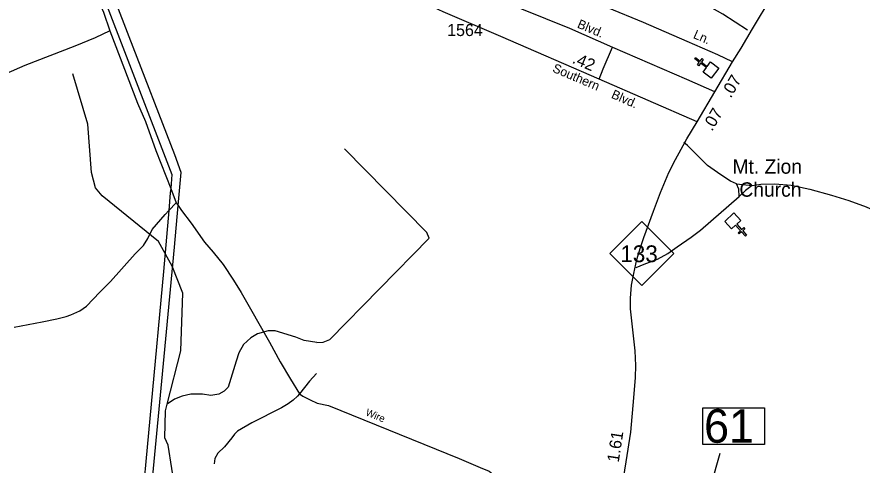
# Model space of a CAD drawing. Extents: x 2104537 to 2336408, y 34176 to 229611.
# Drawn here: x 2299560 to 2308375, y 143913 to 148587 of the extents above; entities that cross this region are included whole.
import ezdxf

# ---------------------------------------------------------------- set-up
doc = ezdxf.new("R2010")
doc.units = 0
for name, color, linetype in [('Exist Cultural Church CELL', 7, 'Continuous'), ('Exist Cultural Church Label', 7, 'Continuous'), ('Exist Hydrographic Misc Water Feature', 7, 'Continuous'), ('Exist Road Non-System Type 51', 7, 'Continuous'), ('Exist Road Non-System Type 51 Label', 7, 'Continuous'), ('Exist Road Primary NC Attributed', 7, 'Continuous'), ('Exist Road Primary NC Mileage Hundredths English Label', 7, 'Continuous'), ('Exist Road Primary NC Shield CELL', 7, 'Continuous'), ('Exist Road Primary NC Shield Number Label', 7, 'Continuous'), ('Exist Road Primary NC Structure Standard Bridge Number Label', 7, 'Continuous'), ('Exist Road Secondary Mileage Hundredths English Label', 7, 'Continuous'), ('Exist Road Secondary Type 51 Attributed', 7, 'Continuous'), ('Exist Road Secondary Type 51 Label', 7, 'Continuous'), ('Exist Road Secondary Type 51 Number Label', 7, 'Continuous'), ('Exist Utilities Electrical Transmission Line', 7, 'Continuous')]:
    doc.layers.add(name, color=color, linetype=linetype)

msp = doc.modelspace()

# ---------------------------------------------------------------- linework, layer by layer
at = {"layer": 'Exist Cultural Church CELL'}
for points in [[(2306717.1, 148012.8), (2306751.1, 148058.4), (2306690.2, 148104.1), (2306671, 148078.5), (2306658.2, 148088.1), (2306677.4, 148113.7), (2306629.3, 148149.7), (2306638.9, 148162.6), (2306687, 148126.5), (2306706.2, 148152.1), (2306719, 148142.5), (2306699.8, 148116.9), (2306760.7, 148071.3), (2306795.4, 148117.3), (2306880.6, 148053.5), (2306802.3, 147949)], [(2307110.3, 146463.2), (2307068, 146425), (2307119, 146368.4), (2307142.8, 146389.8), (2307153.5, 146377.9), (2307129.7, 146356.5), (2307170, 146311.8), (2307158.1, 146301.1), (2307117.8, 146345.8), (2307094, 146324.4), (2307083.3, 146336.3), (2307107.1, 146357.7), (2307056.1, 146414.2), (2307013.2, 146375.7), (2306942, 146454.8), (2307039, 146542.3)]]:
    msp.add_lwpolyline(points, close=True, dxfattribs=at)
at = {"layer": 'Exist Hydrographic Misc Water Feature'}
for points in [[(2301127.9, 144549.9), (2301270.6, 145105.3), (2301289.7, 145705.2), (2301178.6, 145986.1), (2301035.6, 146244.7), (2300447.5, 146721.9), (2300379.7, 146805.2), (2300336.6, 146963.4), (2300298.7, 147469.2), (2300143.7, 147993.8)], [(2302686.7, 145191.4), (2302755.4, 145196.2), (2302822.7, 145223.1), (2303860.6, 146279.7), (2303834.6, 146337.8), (2302975.6, 147212.9)], [(2302686.7, 145191.4), (2302554.5, 145212.7), (2302467.9, 145247.5), (2302253.4, 145312.6), (2302181.5, 145311.6), (2302067.9, 145282), (2301998.6, 145239), (2301923.3, 145171.9), (2301874.7, 145083.1), (2301845.8, 144996.6), (2301763.4, 144727.1), (2301720.1, 144684.4), (2301666.4, 144653.6), (2301580.9, 144638.4), (2301494.5, 144653.3), (2301374.8, 144651.6), (2301282.3, 144633.1), (2301204.4, 144600.8), (2301127.9, 144549.9)], [(2301304.7, 143330.3), (2301253.6, 143390.3), (2301138.6, 144120.6), (2301104.5, 144196.8), (2301109.7, 144478.7), (2301127.9, 144549.9)]]:
    msp.add_lwpolyline(points, dxfattribs=at)
at = {"layer": 'Exist Road Non-System Type 51'}
for p, q in [((2301163.7, 146796.7), (2301220.9, 146648.5)), ((2307064, 146847.6), (2307228.8, 146828.2)), ((2301143.9, 146566.7), (2301220.9, 146648.5)), ((2301220.9, 146648.5), (2301241.5, 146619))]:
    msp.add_line(p, q, dxfattribs=at)
for points in [[(2299578.2, 150915.6), (2299677.7, 150665.1), (2299806.7, 150316.9), (2299918.5, 150040.5), (2300215.2, 149268.6), (2300302.4, 149029.7), (2300393.6, 148795.1), (2300461.7, 148636), (2300530.4, 148440.9)], [(2304605.6, 148382.1), (2304004.7, 148641.3), (2303691.1, 148789.8), (2303612.7, 148807.8)], [(2307178.8, 148450.8), (2306924.2, 148614.6), (2306723.5, 148728.8), (2306606.7, 148802.3), (2306552.4, 148855.9)], [(2300530.4, 148440.9), (2300375.6, 148370.7), (2300164.6, 148282), (2299641.1, 148078.9), (2299297.2, 147932.4), (2298557.2, 147626.2), (2298294.6, 147528.6), (2298157.1, 147474.9), (2297963.9, 147422.2), (2297683, 147334.5), (2297294.3, 147229.2), (2297113.1, 147184.8), (2296963.5, 147132.6)], [(2300530.4, 148440.9), (2300818.9, 147687.1), (2300901.5, 147497.9), (2301009.5, 147195.7), (2301163.7, 146796.7)], [(2305631.3, 147939.7), (2305672.9, 148045), (2305770.6, 148270.1)], [(2307064, 146847.6), (2307002.9, 146873.1), (2306902.5, 146939.4), (2306762.4, 147037.9), (2306554, 147245.6), (2306515, 147276.2)], [(2307093.3, 146712.6), (2307090.2, 146790.6), (2307064, 146847.6)], [(2307228.8, 146828.2), (2307159.1, 146775.2), (2307093.3, 146712.6)], [(2307228.8, 146828.2), (2307318.2, 146843.6), (2307466.1, 146845.5), (2307635, 146832.1), (2307828.6, 146791.8), (2308057.2, 146728.7), (2308237.3, 146671.8), (2308418.1, 146605.1), (2308534, 146555.5), (2308646.1, 146499.9), (2308911.9, 146360.4), (2308968.6, 146344.6), (2309244.9, 146287.6), (2309322, 146256.5), (2309422.7, 146190.6), (2309613.5, 146072.1), (2309710.4, 146003.7), (2309790.8, 145937), (2309985.3, 145722.5), (2310064.3, 145649.8), (2310162.8, 145583.5)], [(2306018.1, 145974), (2306102.7, 146009.5), (2306240.9, 146059), (2306350.7, 146121.1), (2306445.8, 146189.1), (2306594.1, 146288.9), (2306690.9, 146364.6), (2307093.3, 146712.6)], [(2301241.5, 146619), (2301276.2, 146569.3), (2301376.3, 146436.9), (2301514.8, 146238.7), (2301608.2, 146133.9), (2301711.9, 146003.3), (2301818.3, 145840.9), (2301900.1, 145711.7), (2302195.2, 145194), (2302306, 144989.5), (2302412.4, 144809), (2302508.8, 144656.3)], [(2299532.6, 145352.1), (2299824, 145407.8), (2299977.5, 145439.9), (2300072.7, 145463.7), (2300120.9, 145478.8), (2300216.5, 145521.2), (2300284.7, 145569.4), (2300423.9, 145715.7), (2300536.3, 145827.3), (2300794.4, 146114.9), (2300879.1, 146204.1), (2300926.1, 146274.7), (2300970.9, 146371.2), (2301104.7, 146525.1), (2301143.9, 146566.7)], [(2302686.4, 144868.7), (2302610.7, 144787.8), (2302508.8, 144656.3)], [(2302508.8, 144656.3), (2302487, 144630.2), (2302441.6, 144589.4), (2302388.1, 144552.7), (2302318.7, 144509.8), (2302010.7, 144353.7), (2301859.8, 144267.7), (2301830.3, 144235.2), (2301803, 144196.6), (2301726, 144102), (2301657.2, 144036.8), (2301623.7, 143982.7), (2301618.6, 143924.4)], [(2302508.8, 144656.3), (2302543.1, 144632.7), (2302619.7, 144591.8), (2302692.4, 144559.5), (2302810.2, 144534.9), (2304174.3, 143982.6), (2304392, 143887.2), (2304485.7, 143848.9), (2304555.8, 143795.5), (2305007.7, 143397.2), (2305190.1, 143232.4), (2305208.6, 143221), (2305449.7, 143148.8), (2305516.3, 143133.4), (2305540.3, 143132.4), (2305695.3, 143162.5), (2305899.7, 143196.5)]]:
    msp.add_lwpolyline(points, dxfattribs=at)
at = {"layer": 'Exist Road Primary NC Attributed'}
for p, q in [((2306839.1, 147805.6), (2307023.4, 148120.1)), ((2306654.8, 147492.2), (2306839.1, 147805.6))]:
    msp.add_line(p, q, dxfattribs=at)
for points in [[(2307023.4, 148120.1), (2307112.5, 148261.4), (2307233.3, 148462.2), (2307436, 148806.3)], [(2305874.7, 143706.4), (2305915.6, 143948.2), (2305962.7, 144255.4), (2305996, 144614.8), (2306011.9, 144824.9), (2306015.9, 144949.9), (2306007.8, 145103.5), (2305960.7, 145544), (2305958.6, 145652.6), (2305970.9, 145789.8), (2305993.4, 145910.7), (2306024.1, 146058.2), (2306063, 146181.1), (2306099.9, 146285.6), (2306198.2, 146560.1), (2306274, 146754.7), (2306360, 146963.6), (2306429.6, 147100.9), (2306546.3, 147316), (2306654.8, 147492.2)]]:
    msp.add_lwpolyline(points, dxfattribs=at)
at = {"layer": 'Exist Road Primary NC Shield CELL'}
msp.add_lwpolyline([(2305744.6, 146119.2), (2306077.6, 146452.2), (2306410.6, 146119.2), (2306077.6, 145786.2)], close=True, dxfattribs=at)
at = {"layer": 'Exist Road Primary NC Structure Standard Bridge Number Label'}
msp.add_line((2306439.1, 142442.8), (2306896.1, 144037.3), dxfattribs=at)
msp.add_lwpolyline([(2306714.7, 144508.4), (2307358.8, 144508.4), (2307358.8, 144126), (2306714.7, 144126)], close=True, dxfattribs=at)
at = {"layer": 'Exist Road Secondary Type 51 Attributed'}
for points in [[(2306839.1, 147805.6), (2306547.6, 147934.6), (2305774.5, 148268.5), (2305325.6, 148466), (2304827.3, 148668), (2304627.6, 148761.7), (2304456.1, 148839.3), (2304176.4, 148956.9), (2303967.3, 149050.9), (2303633.6, 149189.6), (2303318.6, 149331.2), (2303250, 149361.4)], [(2307023.4, 148120.1), (2306870.2, 148190.4), (2306550, 148329.6), (2306094.1, 148529.4), (2305722.8, 148682.3), (2305039.1, 148974.1)], [(2305631.3, 147939.7), (2304605.6, 148382.1)], [(2306654.8, 147492.2), (2305631.3, 147939.7)]]:
    msp.add_lwpolyline(points, dxfattribs=at)
at = {"layer": 'Exist Utilities Electrical Transmission Line'}
for points in [[(2299645.4, 150951.4), (2300396.3, 148970.5), (2301176.1, 146943.9), (2301163.7, 146796.7)], [(2301241.5, 146619), (2301272.3, 146964.3), (2301206.7, 147148), (2300729.7, 148381.2), (2299796, 150810.7), (2299729.2, 150988)], [(2301163.7, 146796.7), (2301160, 146753.6), (2301143.9, 146566.7)], [(2300520.6, 138999.3), (2300557.2, 139405.5), (2300738.7, 141264.6), (2300912.5, 143111.8), (2301071.2, 144789), (2301202.8, 146186), (2301241.5, 146619)], [(2301143.9, 146566.7), (2301089.4, 145933.1), (2300829.9, 143165.2), (2300604.1, 140647.7), (2300500.3, 139520.7), (2300463.1, 139114.7)]]:
    msp.add_lwpolyline(points, dxfattribs=at)

# ---------------------------------------------------------------- texts
at = {"layer": 'Exist Cultural Church Label'}
for s, p in [('Mt. Zion', (2307023.5, 146952)), ('Church', (2307096.1, 146712.1))]:
    msp.add_text(s, height=150, dxfattribs=at).set_placement(p)
at = {"layer": 'Exist Road Non-System Type 51 Label'}
msp.add_text('Wire', height=75, rotation=337.95876, dxfattribs=at).set_placement((2303190.5, 144434))
at = {"layer": 'Exist Road Primary NC Mileage Hundredths English Label'}
for s, rotation, p in [('.07', 59.63341, (2307005.3, 147733.8)), ('.07', 59.54571, (2306810.5, 147388)), ('1.61', 81.28634, (2305836.9, 143936.7))]:
    msp.add_text(s, height=125, rotation=rotation, dxfattribs=at).set_placement(p)
at = {"layer": 'Exist Road Primary NC Shield Number Label'}
msp.add_text('133', height=175, dxfattribs=at).set_placement((2305853.8, 146029.5))
at = {"layer": 'Exist Road Primary NC Structure Standard Bridge Number Label'}
msp.add_text('61', height=350, dxfattribs=at).set_placement((2306727.2, 144145.8))
at = {"layer": 'Exist Road Secondary Mileage Hundredths English Label'}
msp.add_text('.42', height=125, rotation=336.66912, dxfattribs=at).set_placement((2305343.4, 148110.2))
at = {"layer": 'Exist Road Secondary Type 51 Label'}
for s, rotation, p in [('Blvd.', 336.88878, (2305396.6, 148478.5)), ('Ln.', 336.34571, (2306606.7, 148369.6)), ('Southern', 336.94745, (2305138.1, 148017.8)), ('Blvd.', 336.10107, (2305751.3, 147745.6))]:
    msp.add_text(s, height=95, rotation=rotation, dxfattribs=at).set_placement(p)
at = {"layer": 'Exist Road Secondary Type 51 Number Label'}
msp.add_text('1564', height=125, dxfattribs=at).set_placement((2304047.4, 148387.9))

doc.saveas('drawing.dxf')
